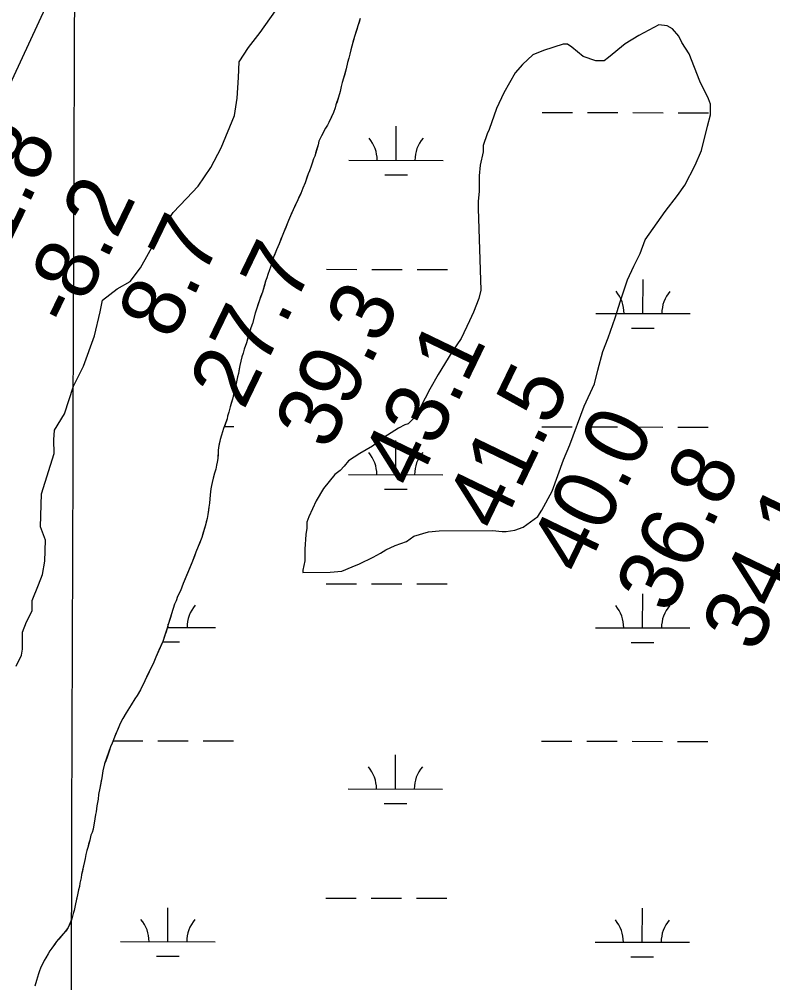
# Model space of a CAD drawing. Extents: x 3148686 to 3186545, y 916144 to 941516.
# Drawn here: x 3160723 to 3161520, y 928865 to 929885 of the extents above; entities that cross this region are included whole.
import ezdxf

# ---------------------------------------------------------------- set-up
doc = ezdxf.new("R2010")
doc.units = 0
for name, color, linetype in [('V-GRID-MAJR', 7, 'Continuous'), ('V-RIVR-EDGE', 7, 'Continuous'), ('V-RIVR-RANG', 7, 'Continuous'), ('V-SITE-VEGE', 7, 'Continuous'), ('V-TOPO-BNDY', 7, 'Continuous'), ('V-WETL-SWMP', 7, 'Continuous')]:
    doc.layers.add(name, color=color, linetype=linetype)

msp = doc.modelspace()

# ---------------------------------------------------------------- linework, layer by layer
at = {"layer": 'V-GRID-MAJR'}
msp.add_spline([(3160753.613, 921529.2320000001), (3160773.887, 927589.627), (3160794.169, 933652.633), (3160814.452, 939715.688), (3160814.461, 939718.2490000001)], degree=3, dxfattribs=at)
at = {"layer": 'V-RIVR-EDGE'}
msp.add_lwpolyline([(3160719.8466858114, 929200.0092408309), (3160725.3580471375, 929211.8733332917), (3160726.59208205, 929218.2659775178), (3160726.6154274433, 929227.7071847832), (3160726.6365136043, 929236.2347268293), (3160730.622840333, 929247.1889194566), (3160736.7425587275, 929258.7469506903), (3160736.769669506, 929269.710933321), (3160743.5105472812, 929286.1403395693), (3160747.49687401, 929297.0945321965), (3160749.9687092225, 929311.4025960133), (3160750.9373490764, 929333.6328571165), (3160745.4899993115, 929347.6559458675), (3160746.4895153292, 929382.372964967), (3160759.9961224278, 929425.2820948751), (3160759.726961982, 929439.5969363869), (3160760.361676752, 929449.950302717), (3160771.0640297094, 929467.2835841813), (3160780.272977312, 929496.4982788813), (3160790.9851202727, 929517.7907762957), (3160802.637286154, 929549.740442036), (3160808.4863379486, 929575.0042046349), (3160810.9536546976, 929587.4849380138), (3160826.5160865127, 929599.6287340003), (3160840.5444468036, 929607.2079692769), (3160851.240022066, 929621.8002550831), (3160874.7954404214, 929664.0754232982), (3160885.799336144, 929680.1897313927), (3160900.15032536, 929695.077535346), (3160912.3649106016, 929708.143280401), (3160925.8142838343, 929727.9062247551), (3160936.8294757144, 929748.5888589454), (3160950.924106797, 929782.9689406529), (3160953.710287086, 929801.2354673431), (3160954.9827289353, 929823.160420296), (3160955.6325052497, 929839.604888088), (3160965.4159214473, 929854.8085432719), (3160977.9425925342, 929870.9190859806), (3160994.140492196, 929893.7208033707)], dxfattribs=at)
at = {"layer": 'V-SITE-VEGE'}
for points in [[(3161083.821000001, 929885.5739999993), (3161077.724000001, 929866.7249999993), (3161074.007000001, 929852.2899999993), (3161072.631000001, 929847.8789999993), (3161071.654000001, 929843.4699999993), (3161070.478000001, 929839.0599999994), (3161068.918000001, 929832.2449999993), (3161066.171000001, 929822.4199999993), (3161064.795000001, 929818.0089999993), (3161063.620000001, 929813.7979999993), (3161062.651000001, 929808.1889999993), (3161060.885000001, 929802.1739999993), (3161058.129000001, 929794.3499999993), (3161057.346000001, 929790.9449999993), (3161055.372000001, 929786.1279999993), (3161050.633000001, 929775.4919999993), (3161049.046000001, 929772.6809999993), (3161047.063000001, 929769.4669999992), (3161042.705000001, 929761.4349999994)], [(3161211.317000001, 929598.0579999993), (3161209.146000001, 929589.1609999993), (3161203.6780000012, 929574.6939999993), (3161199.289000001, 929565.7849999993), (3161190.514000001, 929546.8559999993), (3161180.603000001, 929532.3619999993), (3161166.302000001, 929508.9599999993), (3161157.510000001, 929493.3619999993), (3161147.6240000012, 929474.4259999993), (3161142.132000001, 929464.3969999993), (3161134.402000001, 929456.5819999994), (3161131.079000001, 929455.4539999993), (3161124.435000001, 929452.0849999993), (3161108.946000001, 929441.9959999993), (3161096.783000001, 929433.0419999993), (3161083.501000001, 929425.1919999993), (3161071.332000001, 929417.3479999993), (3161066.923000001, 929411.7719999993), (3161062.505000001, 929407.3029999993), (3161056.980000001, 929402.8279999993), (3161044.850000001, 929388.3219999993), (3161037.151000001, 929374.9529999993), (3161029.475000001, 929358.2509999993), (3161027.288000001, 929352.6869999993), (3161027.327000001, 929346.0229999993), (3161026.254000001, 929339.3539999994), (3161025.234000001, 929323.8019999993), (3161025.306000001, 929311.5859999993), (3161023.143000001, 929301.5769999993), (3161023.153000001, 929299.3569999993), (3161052.026000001, 929299.5269999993), (3161064.236000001, 929300.7069999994), (3161075.314000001, 929305.2119999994), (3161083.067000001, 929308.5889999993), (3161097.4650000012, 929315.3359999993), (3161105.212000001, 929319.8229999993), (3161110.744000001, 929323.1859999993), (3161120.714000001, 929327.6869999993), (3161132.901000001, 929332.1989999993), (3161140.643000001, 929337.7959999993), (3161156.165000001, 929342.3259999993), (3161167.263000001, 929343.5019999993), (3161223.896000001, 929343.8289999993), (3161233.8940000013, 929342.7789999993), (3161238.336000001, 929342.8029999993), (3161247.2150000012, 929343.9649999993), (3161256.078000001, 929347.3479999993), (3161271.559000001, 929358.5419999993), (3161275.962000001, 929365.2309999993), (3161286.952000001, 929385.2829999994), (3161298.974000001, 929418.6669999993), (3161305.546000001, 929434.2529999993), (3161320.854000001, 929475.4299999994), (3161331.824000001, 929498.8139999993), (3161335.072000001, 929513.2689999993), (3161340.507000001, 929533.2879999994), (3161345.977000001, 929547.7569999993), (3161353.629000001, 929568.8999999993), (3161359.076000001, 929586.6999999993), (3161366.721000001, 929608.9529999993), (3161373.300000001, 929623.4279999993), (3161379.886000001, 929636.7899999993), (3161385.354000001, 929651.2609999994), (3161406.279000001, 929681.3639999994), (3161419.509000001, 929698.0989999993), (3161427.217000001, 929709.2479999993), (3161438.199000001, 929730.4099999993), (3161444.773000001, 929745.9929999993), (3161451.287000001, 929771.5749999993), (3161454.548000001, 929783.8049999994), (3161454.4820000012, 929794.9139999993), (3161452.230000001, 929800.4509999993), (3161443.237000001, 929819.2789999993), (3161431.9650000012, 929848.0859999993), (3161424.121000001, 929860.2549999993), (3161420.752000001, 929866.8989999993), (3161414.043000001, 929874.6319999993), (3161408.472000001, 929877.9309999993), (3161399.582000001, 929878.9899999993), (3161378.549000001, 929867.7649999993), (3161364.164000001, 929858.7969999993), (3161346.479000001, 929844.2579999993), (3161342.057000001, 929840.9009999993), (3161333.173000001, 929840.8499999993), (3161319.820000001, 929845.2149999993), (3161307.551000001, 929855.1389999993), (3161303.088000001, 929858.4449999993), (3161298.648000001, 929858.4159999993), (3161277.586000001, 929851.6329999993), (3161266.509000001, 929847.1269999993), (3161255.462000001, 929837.0679999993), (3161247.741000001, 929828.1399999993), (3161235.647000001, 929806.9699999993), (3161227.972000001, 929790.2689999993), (3161220.326000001, 929768.0149999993), (3161218.131000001, 929763.5609999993), (3161213.760000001, 929751.3199999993), (3161213.799000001, 929744.6579999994), (3161210.551000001, 929730.2029999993), (3161209.505000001, 929719.0909999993), (3161209.601000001, 929702.4339999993)], [(3161042.705000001, 929761.4349999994), (3161041.321000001, 929758.6229999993), (3161040.137000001, 929755.6149999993), (3161039.158000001, 929751.8049999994), (3161035.824000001, 929739.9759999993), (3161034.438000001, 929737.1679999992), (3161032.865000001, 929732.5539999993), (3161031.882000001, 929729.3449999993), (3161030.108000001, 929724.5299999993), (3161028.728000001, 929721.1199999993), (3161025.379000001, 929711.6929999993), (3161023.210000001, 929706.0749999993), (3161020.843000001, 929700.4599999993), (3161017.677000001, 929693.8349999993), (3161012.735000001, 929682.9969999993), (3161010.169000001, 929676.7769999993), (3161007.996000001, 929671.9599999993), (3161006.615000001, 929668.1489999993), (3161002.667000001, 929658.9159999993), (3160997.932000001, 929647.0809999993), (3160996.548000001, 929644.0699999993), (3160995.366000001, 929640.6599999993), (3160992.208000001, 929633.0359999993), (3160988.865000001, 929622.4089999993), (3160987.680000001, 929619.5989999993), (3160985.908000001, 929614.5829999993), (3160984.927000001, 929611.1769999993), (3160983.745000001, 929607.7649999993), (3160980.4110000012, 929596.1369999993), (3160977.059000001, 929587.5109999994), (3160972.735000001, 929573.6739999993), (3160969.797000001, 929562.6479999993), (3160968.220000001, 929558.2339999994), (3160963.308000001, 929542.1949999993), (3160961.146000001, 929535.5749999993), (3160959.968000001, 929531.3649999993), (3160958.5900000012, 929527.5529999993), (3160956.442000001, 929518.3329999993), (3160954.889000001, 929509.7169999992), (3160953.908000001, 929506.3089999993), (3160953.329000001, 929502.9039999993), (3160952.157000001, 929497.6909999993), (3160951.578000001, 929494.0869999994), (3160950.597000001, 929490.8779999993), (3160948.643000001, 929482.6589999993), (3160946.285000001, 929474.6389999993), (3160944.919000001, 929468.8269999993), (3160943.541000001, 929464.8169999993), (3160942.957000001, 929461.8079999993), (3160939.214000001, 929451.5789999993), (3160936.852000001, 929444.5599999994), (3160935.679000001, 929439.9479999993), (3160933.926000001, 929431.5329999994), (3160933.543000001, 929428.5259999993), (3160933.193000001, 929419.9189999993), (3160932.615000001, 929415.9089999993), (3160931.833000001, 929412.7039999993), (3160931.057000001, 929408.4969999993), (3160929.6780000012, 929404.2839999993), (3160928.306000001, 929399.2729999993), (3160927.133000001, 929394.6629999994), (3160926.551000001, 929391.4559999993), (3160925.572000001, 929387.8469999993), (3160925.205000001, 929381.4409999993), (3160924.460000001, 929372.6279999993), (3160923.481000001, 929368.4199999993), (3160922.725000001, 929360.8089999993), (3160921.746000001, 929356.5989999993), (3160919.596000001, 929348.1789999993), (3160916.063000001, 929336.1489999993), (3160909.946000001, 929320.8999999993), (3160905.606000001, 929309.6669999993), (3160896.527000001, 929287.5949999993), (3160893.570000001, 929279.9729999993), (3160890.602000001, 929273.7509999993), (3160889.028000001, 929269.1389999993), (3160887.446000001, 929265.9249999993), (3160884.102000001, 929255.6979999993), (3160880.567000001, 929244.0669999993), (3160879.588000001, 929240.2599999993), (3160874.864000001, 929226.4199999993), (3160867.554000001, 929209.7629999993), (3160865.383000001, 929204.5469999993), (3160855.891000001, 929184.4769999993), (3160851.342000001, 929175.2419999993), (3160847.973000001, 929169.2169999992), (3160845.393000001, 929165.3989999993), (3160841.627000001, 929159.1709999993), (3160836.070000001, 929150.7339999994), (3160832.701000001, 929144.9089999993), (3160830.920000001, 929141.4949999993), (3160829.140000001, 929137.6819999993), (3160823.809000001, 929125.0419999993), (3160821.444000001, 929118.8219999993), (3160819.664000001, 929114.8079999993), (3160813.364000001, 929096.7569999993), (3160811.404000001, 929089.5389999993), (3160810.446000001, 929082.1299999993), (3160808.312000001, 929070.9069999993), (3160806.745000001, 929064.4919999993), (3160806.3740000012, 929059.4849999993)], [(3161209.601000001, 929702.4339999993), (3161208.548000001, 929692.4339999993), (3161208.593000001, 929684.6599999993), (3161211.317000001, 929598.0579999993)], [(3160806.3740000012, 929059.4849999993), (3160805.213000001, 929052.2739999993), (3160804.449000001, 929046.0619999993), (3160803.667000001, 929043.0559999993), (3160803.093000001, 929038.6489999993), (3160801.152000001, 929027.6279999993), (3160800.173000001, 929024.2209999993), (3160798.789000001, 929021.2099999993), (3160797.617000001, 929015.9999999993), (3160795.6610000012, 929008.3829999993), (3160794.6780000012, 929005.1719999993), (3160793.503000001, 929000.7629999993), (3160792.726000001, 928996.7549999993), (3160791.942000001, 928993.5479999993), (3160789.022000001, 928979.5189999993), (3160788.440000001, 928976.1129999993), (3160787.273000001, 928970.5009999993), (3160786.693000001, 928966.8949999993), (3160785.712000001, 928963.4869999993), (3160784.545000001, 928958.2769999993), (3160782.3940000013, 928948.4549999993), (3160781.0360000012, 928941.4399999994), (3160780.254000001, 928938.2329999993), (3160778.683000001, 928932.8199999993), (3160774.933000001, 928923.5899999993), (3160772.154000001, 928919.5719999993), (3160762.609000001, 928908.9079999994), (3160757.448000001, 928901.6719999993), (3160755.260000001, 928898.8559999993), (3160753.477000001, 928895.8439999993), (3160751.101000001, 928891.4239999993), (3160749.315000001, 928888.6139999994), (3160745.561000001, 928880.3849999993), (3160744.373000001, 928877.5759999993), (3160743.392000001, 928874.5669999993), (3160741.432000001, 928867.3519999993), (3160739.667000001, 928861.3389999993)]]:
    msp.add_lwpolyline(points, dxfattribs=at)
at = {"layer": 'V-TOPO-BNDY'}
msp.add_lwpolyline([(3159006.1799390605, 926311.1140521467), (3159280.923117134, 926819.7200949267), (3159355.150214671, 926960.9429210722), (3159433.8874771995, 927110.7463134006), (3159462.311762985, 927164.6156961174), (3160176.095636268, 928634.9638413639), (3160389.8208180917, 929116.3938288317), (3160397.8632753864, 929134.5112612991), (3160404.645886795, 929149.1810180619), (3160858.7482387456, 930130.395099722), (3161037.620413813, 930526.531847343), (3161154.717499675, 930785.7311076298), (3161271.8932987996, 931050.1815064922), (3161316.07247631, 931173.5953326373), (3161356.8274845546, 931287.541667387), (3161429.0231613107, 931551.0205764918), (3161684.43194303, 932501.7157914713), (3161786.667924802, 932820.8756396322), (3161812.492075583, 932901.8922822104), (3162033.7169010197, 933562.9397132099)], dxfattribs=at)
at = {"layer": 'V-WETL-SWMP'}
for p, q in [((3161276.316102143, 929786.065345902), (3161308.3160661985, 929786.0316274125)), ((3161324.3160482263, 929786.0147681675), (3161356.3160122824, 929785.981049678)), ((3161372.3159943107, 929785.9641904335), (3161404.315958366, 929785.9304719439)), ((3161420.315940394, 929785.9136126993), (3161452.3159044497, 929785.8798942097)), ((3161121.6708632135, 929735.4862937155), (3161121.708757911, 929771.4862555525)), ((3161071.6709193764, 929735.5389788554), (3161171.6708070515, 929735.4336085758)), ((3161109.6546335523, 929720.0679545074), (3161133.654606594, 929720.0426656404)), ((3161048.141438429, 929620.1317662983), (3161080.141402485, 929620.0980478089)), ((3161096.1413845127, 929620.0811885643), (3161128.1413485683, 929620.0474700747)), ((3161144.141330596, 929620.03061083), (3161176.141294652, 929619.9968923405)), ((3161382.93618868, 929573.3489894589), (3161382.974083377, 929609.3489512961)), ((3161332.936244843, 929573.4016745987), (3161432.936132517, 929573.2963043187)), ((3161370.9199590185, 929557.9306502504), (3161394.91993206, 929557.9053613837)), ((3160940.0072871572, 929453.7446995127), (3160950.058284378, 929453.734108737)), ((3161275.9659182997, 929453.390698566), (3161307.9658823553, 929453.3569800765)), ((3161323.965864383, 929453.3401208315), (3161355.9658284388, 929453.306402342)), ((3161371.965810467, 929453.2895430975), (3161403.9657745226, 929453.2558246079)), ((3161419.965756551, 929453.2389653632), (3161451.9657206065, 929453.2052468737)), ((3161121.3206793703, 929402.8116463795), (3161121.3585740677, 929438.8116082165)), ((3161071.3207355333, 929402.8643315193), (3161171.3206232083, 929402.7589612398)), ((3161109.304449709, 929387.3933071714), (3161133.3044227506, 929387.3680183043)), ((3161047.791254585, 929287.4571189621), (3161079.791218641, 929287.4234004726)), ((3161095.7912006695, 929287.4065412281), (3161127.791164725, 929287.3728227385)), ((3161143.791146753, 929287.3559634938), (3161175.7911108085, 929287.3222450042)), ((3161382.586004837, 929240.6743421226), (3161382.623899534, 929276.6743039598)), ((3160879.8262918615, 929241.2041020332), (3160930.6785124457, 929241.1505188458)), ((3160880.678568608, 929241.2032039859), (3160880.6819902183, 929244.4537331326)), ((3161332.586061, 929240.7270272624), (3161432.5859486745, 929240.6216569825)), ((3160874.5858952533, 929225.7786231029), (3160892.662311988, 929225.7595759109)), ((3161370.5697751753, 929225.2560029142), (3161394.569748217, 929225.2307140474)), ((3160822.3415063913, 929121.193668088), (3160853.708208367, 929121.1606168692)), ((3160869.7081903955, 929121.1437576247), (3160901.708154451, 929121.110039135)), ((3160917.708136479, 929121.0931798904), (3160949.7081005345, 929121.0594614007)), ((3161275.615734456, 929120.7160512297), (3161307.615698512, 929120.6823327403)), ((3161323.61568054, 929120.6654734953), (3161355.6156445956, 929120.6317550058)), ((3161371.615626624, 929120.6148957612), (3161403.6155906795, 929120.5811772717)), ((3161419.6155727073, 929120.564318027), (3161451.6155367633, 929120.5305995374)), ((3161120.970495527, 929070.1369990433), (3161121.0083902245, 929106.1369608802)), ((3161070.97055169, 929070.1896841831), (3161170.9704393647, 929070.0843139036)), ((3161108.9542658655, 929054.7186598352), (3161132.954238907, 929054.6933709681)), ((3161047.441070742, 928954.7824716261), (3161079.441034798, 928954.7487531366)), ((3161095.441016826, 928954.731893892), (3161127.440980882, 928954.6981754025)), ((3161143.4409629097, 928954.6813161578), (3161175.4409269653, 928954.6475976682)), ((3160880.3283847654, 928908.5285566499), (3160880.366279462, 928944.5285184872)), ((3161382.2358209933, 928907.9996947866), (3161382.2737156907, 928943.9996566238)), ((3160830.328440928, 928908.5812417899), (3160930.3283286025, 928908.4758715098)), ((3161332.2358771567, 928908.0523799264), (3161432.235764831, 928907.9470096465)), ((3160868.3121551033, 928893.1102174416), (3160892.312128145, 928893.0849285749)), ((3161370.2195913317, 928892.5813555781), (3161394.2195643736, 928892.5560667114))]:
    msp.add_line(p, q, dxfattribs=at)
for points in [[(3161083.821000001, 929885.5749999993), (3161082.642000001, 929881.7649999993), (3161081.264000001, 929877.7539999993), (3161080.085000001, 929873.9439999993), (3161077.725000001, 929866.7249999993), (3161076.745000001, 929863.1159999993), (3161075.766000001, 929859.3069999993), (3161074.983000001, 929856.2999999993), (3161074.006000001, 929852.2909999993), (3161072.630000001, 929847.8789999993), (3161071.655000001, 929843.4699999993), (3161070.479000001, 929839.0599999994), (3161068.917000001, 929832.2449999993), (3161067.347000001, 929826.8309999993), (3161066.172000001, 929822.4209999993), (3161064.796000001, 929818.0089999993), (3161063.620000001, 929813.7989999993), (3161062.651000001, 929808.1889999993), (3161060.885000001, 929802.1739999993), (3161059.310000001, 929797.5609999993), (3161058.128000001, 929794.3509999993), (3161057.347000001, 929790.9439999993), (3161055.373000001, 929786.1279999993), (3161053.989000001, 929783.1179999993), (3161052.6070000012, 929779.9069999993), (3161050.631000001, 929775.4919999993), (3161049.046000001, 929772.6809999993), (3161047.063000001, 929769.4669999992), (3161042.706000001, 929761.4349999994), (3161041.321000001, 929758.6239999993), (3161040.137000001, 929755.6149999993), (3161039.158000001, 929751.8059999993), (3161037.9820000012, 929747.5959999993), (3161036.6070000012, 929742.9839999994), (3161035.824000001, 929739.9769999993), (3161034.439000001, 929737.1669999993), (3161032.865000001, 929732.5539999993), (3161031.882000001, 929729.3449999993), (3161030.109000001, 929724.5309999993), (3161028.727000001, 929721.1199999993), (3161027.348000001, 929717.3089999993), (3161025.379000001, 929711.6929999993), (3161023.210000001, 929706.0759999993), (3161020.841000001, 929700.4579999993), (3161019.259000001, 929697.0459999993), (3161017.676000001, 929693.8339999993), (3161015.700000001, 929689.4189999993), (3161012.735000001, 929682.9959999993), (3161011.550000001, 929680.1869999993), (3161010.169000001, 929676.7759999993), (3161007.995000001, 929671.9599999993), (3161006.616000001, 929668.1489999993), (3161005.037000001, 929664.3359999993), (3161002.666000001, 929658.9179999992), (3161001.2860000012, 929655.3069999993), (3160999.904000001, 929651.8959999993), (3160997.931000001, 929647.0809999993)], [(3160997.931000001, 929647.0809999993), (3160996.547000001, 929644.0699999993), (3160995.366000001, 929640.6609999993), (3160993.5900000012, 929636.2469999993), (3160992.207000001, 929633.0359999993), (3160991.224000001, 929630.0279999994), (3160989.848000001, 929625.6159999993), (3160988.866000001, 929622.4079999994), (3160987.681000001, 929619.5989999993), (3160985.909000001, 929614.5839999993), (3160984.9280000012, 929611.1759999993), (3160983.746000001, 929607.7659999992), (3160982.373000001, 929602.9539999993), (3160981.393000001, 929599.3459999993), (3160980.4110000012, 929596.1369999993), (3160978.440000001, 929590.9219999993), (3160977.058000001, 929587.5109999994), (3160975.879000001, 929583.7009999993), (3160974.111000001, 929577.8859999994), (3160972.735000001, 929573.6739999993), (3160969.796000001, 929562.6479999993), (3160968.220000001, 929558.2349999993), (3160966.059000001, 929551.2169999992), (3160964.684000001, 929546.8049999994), (3160963.309000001, 929542.1939999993), (3160961.146000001, 929535.5759999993), (3160959.969000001, 929531.3649999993), (3160958.5900000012, 929527.5539999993), (3160956.442000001, 929518.3339999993), (3160955.861000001, 929514.9279999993), (3160954.890000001, 929509.7179999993), (3160953.909000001, 929506.3099999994), (3160953.328000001, 929502.9029999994), (3160952.158000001, 929497.6919999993), (3160951.578000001, 929494.0859999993), (3160950.596000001, 929490.8779999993), (3160949.423000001, 929486.0669999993), (3160948.642000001, 929482.6589999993), (3160947.659000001, 929479.4509999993), (3160946.2860000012, 929474.6389999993), (3160944.919000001, 929468.8259999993), (3160943.541000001, 929464.8149999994), (3160942.958000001, 929461.8089999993), (3160940.396000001, 929454.7889999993), (3160939.214000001, 929451.5789999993), (3160936.852000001, 929444.5599999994), (3160935.6780000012, 929439.9489999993), (3160934.704000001, 929435.3399999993), (3160933.925000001, 929431.5319999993), (3160933.543000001, 929428.5269999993), (3160933.368000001, 929424.1229999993), (3160933.192000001, 929419.9179999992), (3160932.615000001, 929415.9109999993), (3160931.833000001, 929412.7039999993), (3160931.056000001, 929408.4959999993), (3160929.680000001, 929404.2849999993), (3160928.308000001, 929399.2729999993), (3160927.133000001, 929394.6619999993), (3160926.551000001, 929391.4559999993), (3160925.571000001, 929387.8469999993), (3160925.391000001, 929384.4439999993), (3160925.208000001, 929381.4399999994), (3160924.832000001, 929377.2339999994), (3160924.459000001, 929372.6279999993), (3160923.4820000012, 929368.4189999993), (3160923.103000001, 929364.8139999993), (3160922.726000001, 929360.8089999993), (3160921.7490000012, 929356.5989999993), (3160920.770000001, 929352.7909999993), (3160919.596000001, 929348.1799999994), (3160917.633000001, 929341.5629999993), (3160916.063000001, 929336.1499999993), (3160913.696000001, 929330.1309999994), (3160912.314000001, 929326.7199999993), (3160909.946000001, 929320.9019999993), (3160908.369000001, 929316.6889999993), (3160905.6070000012, 929309.6669999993), (3160901.264000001, 929299.2329999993), (3160896.528000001, 929287.5959999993), (3160893.569000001, 929279.9729999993), (3160891.987000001, 929276.7609999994), (3160890.603000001, 929273.7509999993), (3160889.028000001, 929269.1379999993), (3160887.446000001, 929265.9259999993), (3160884.102000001, 929255.6979999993), (3160882.924000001, 929251.6879999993), (3160880.567000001, 929244.0679999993), (3160879.588000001, 929240.2589999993), (3160878.408000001, 929236.6489999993), (3160877.029000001, 929232.8379999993), (3160874.864000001, 929226.4199999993), (3160872.889000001, 929221.8049999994), (3160870.7150000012, 929216.9879999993), (3160867.554000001, 929209.7639999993), (3160865.383000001, 929204.5469999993), (3160863.208000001, 929199.9309999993), (3160859.252000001, 929191.7009999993), (3160855.891000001, 929184.4759999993), (3160851.341000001, 929175.2419999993), (3160847.973000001, 929169.2169999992), (3160845.393000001, 929165.3989999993)], [(3160845.393000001, 929165.3989999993), (3160841.626000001, 929159.1719999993), (3160836.070000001, 929150.7329999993), (3160832.701000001, 929144.9089999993), (3160830.919000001, 929141.4959999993), (3160829.140000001, 929137.6819999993), (3160826.968000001, 929132.4649999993), (3160825.388000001, 929128.8529999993), (3160823.809000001, 929125.0409999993), (3160821.443000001, 929118.8219999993), (3160819.664000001, 929114.8079999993), (3160818.0900000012, 929110.1949999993), (3160815.924000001, 929103.9779999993), (3160814.546000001, 929099.9659999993), (3160813.364000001, 929096.7569999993), (3160812.187000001, 929092.5469999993), (3160811.404000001, 929089.5399999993), (3160810.446000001, 929082.1279999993), (3160809.864000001, 929078.9219999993), (3160808.309000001, 929070.9059999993), (3160806.745000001, 929064.4919999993), (3160806.3740000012, 929059.4859999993), (3160805.214000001, 929052.2729999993), (3160804.832000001, 929049.2679999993), (3160804.450000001, 929046.0629999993), (3160803.667000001, 929043.0559999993), (3160803.092000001, 929038.6489999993), (3160801.154000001, 929027.6289999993), (3160800.173000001, 929024.2209999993), (3160798.789000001, 929021.2099999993), (3160797.618000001, 929015.9989999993), (3160796.443000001, 929011.5889999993), (3160795.6610000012, 929008.3809999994), (3160794.6780000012, 929005.1729999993), (3160793.503000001, 929000.7629999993), (3160792.726000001, 928996.7549999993), (3160791.943000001, 928993.5479999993), (3160790.775000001, 928987.9359999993), (3160789.801000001, 928983.3269999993), (3160789.022000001, 928979.5189999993), (3160788.441000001, 928976.1129999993), (3160787.273000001, 928970.5009999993), (3160786.693000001, 928966.8949999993), (3160785.712000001, 928963.4869999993), (3160784.542000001, 928958.2759999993), (3160783.567000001, 928953.6659999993), (3160782.397000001, 928948.4549999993), (3160781.0360000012, 928941.4409999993), (3160780.254000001, 928938.2339999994), (3160778.684000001, 928932.8209999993), (3160777.106000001, 928928.8079999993), (3160774.934000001, 928923.5909999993), (3160772.155000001, 928919.5719999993), (3160769.570000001, 928916.7539999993), (3160764.797000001, 928911.3219999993), (3160762.609000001, 928908.9079999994), (3160760.6240000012, 928906.0939999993), (3160757.447000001, 928901.6719999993), (3160755.261000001, 928898.8569999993), (3160753.477000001, 928895.8439999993), (3160751.101000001, 928891.4269999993), (3160749.316000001, 928888.6139999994), (3160747.734000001, 928885.2019999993), (3160745.560000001, 928880.3849999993), (3160744.375000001, 928877.5759999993), (3160743.392000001, 928874.5679999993), (3160741.432000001, 928867.3509999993), (3160739.666000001, 928861.3359999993)]]:
    msp.add_lwpolyline(points, dxfattribs=at)
for centre, radius, start, end in [((3161066.4284889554, 929736.0193060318), 35.24628790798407, 359.1678071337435, 40.711465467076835), ((3161176.9142370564, 929735.902886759), 35.246287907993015, 139.1678042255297, 180.71146255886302), ((3161327.6938144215, 929573.8820017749), 35.24628790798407, 359.1678071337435, 40.711465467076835), ((3161438.1795625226, 929573.7655825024), 35.246287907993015, 139.1678042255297, 180.71146255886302), ((3161066.078305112, 929403.3446586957), 35.24628790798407, 359.1678071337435, 40.711465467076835), ((3161176.564053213, 929403.228239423), 35.246287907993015, 139.1678042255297, 180.71146255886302), ((3160935.9219424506, 929241.6197970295), 35.246287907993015, 139.1678042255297, 180.71146255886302), ((3161327.343630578, 929241.2073544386), 35.24628790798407, 359.1678071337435, 40.711465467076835), ((3161437.8293786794, 929241.0909351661), 35.246287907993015, 139.1678042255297, 180.71146255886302), ((3161065.7281212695, 929070.6700113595), 35.24628790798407, 359.1678071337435, 40.711465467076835), ((3161176.21386937, 929070.5535920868), 35.246287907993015, 139.1678042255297, 180.71146255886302), ((3160825.086010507, 928909.0615689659), 35.24628790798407, 359.1678071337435, 40.711465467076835), ((3160935.5717586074, 928908.9451496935), 35.246287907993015, 139.1678042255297, 180.71146255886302), ((3161326.993446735, 928908.5327071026), 35.24628790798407, 359.1678071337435, 40.711465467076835), ((3161437.479194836, 928908.4162878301), 35.246287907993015, 139.1678042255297, 180.71146255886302)]:
    msp.add_arc(centre, radius, start, end, dxfattribs=at)

# ---------------------------------------------------------------- texts
at = {"layer": 'V-RIVR-RANG'}
for s, p in [('-21.8', (3160675.6213851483, 929569.9655218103)), ('-8.2', (3160780.2332504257, 929556.6293401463)), ('8.7', (3160884.8461157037, 929543.2921584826)), ('27.7', (3160960.5462504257, 929470.1003401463)), ('39.3', (3161050.7022504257, 929426.8353401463)), ('43.1', (3161141.8918122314, 929385.7090414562)), ('41.5', (3161231.015250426, 929340.3063401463)), ('40.0', (3161319.910230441, 929294.4295941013)), ('36.8', (3161411.328250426, 929253.7773401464)), ('34.1', (3161502.5178122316, 929212.6510414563))]:
    msp.add_text(s, height=66.99999999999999, rotation=64.2183257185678, dxfattribs=at).set_placement(p)

doc.saveas('drawing.dxf')
